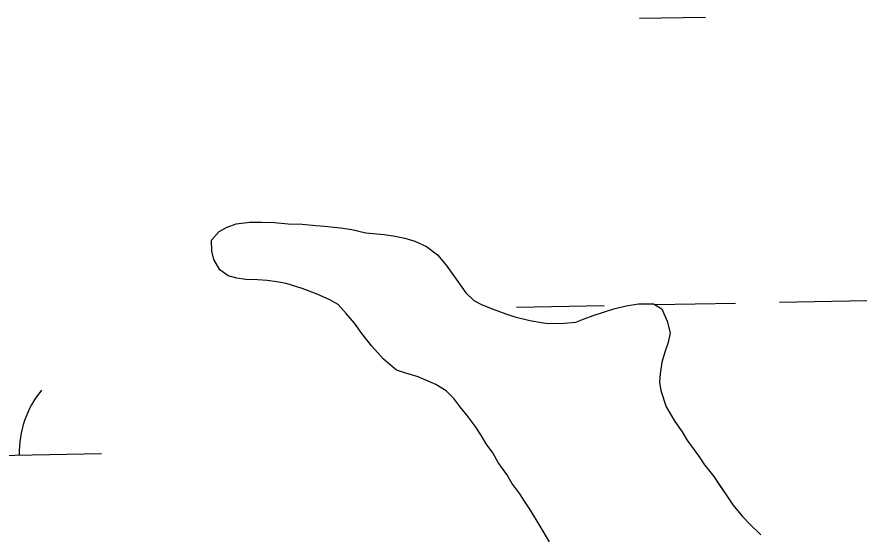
# Model space of a CAD drawing. Extents: x 3925854 to 3964121, y 224593 to 250589.
# Drawn here: x 3937469.3 to 3937779.7, y 232824.2 to 233013.4 of the extents above; entities that cross this region are included whole.
import ezdxf

# ---------------------------------------------------------------- set-up
doc = ezdxf.new("R2010")
doc.units = 0
doc.layers.add('V-TOPO-SHOR', color=7, linetype='Continuous')
doc.layers.add('V-WETL-SWMP', color=7, linetype='Continuous')

msp = doc.modelspace()

# ---------------------------------------------------------------- linework, layer by layer
at = {"layer": 'V-TOPO-SHOR'}
for points in [[(3937663.783, 232821.791), (3937660.407, 232827.446), (3937656.793, 232833.334), (3937654.626, 232836.627), (3937652.94, 232839.218), (3937650.055, 232843.218), (3937648.128, 232846.279), (3937645, 232850.75), (3937643.067, 232854.285), (3937640.665, 232857.578), (3937638.977, 232860.404), (3937636.571, 232863.935), (3937633.685, 232867.935), (3937631.045, 232871.226), (3937628.883, 232874.048), (3937626.009, 232876.862), (3937622.196, 232879.193), (3937618.622, 232880.817), (3937615.767, 232881.972), (3937611.249, 232883.346), (3937607.919, 232884.497), (3937605.531, 232886.369), (3937603.139, 232888.478), (3937598.826, 232893.174), (3937595.224, 232897.877), (3937592.578, 232901.643), (3937589.461, 232905.166), (3937586.581, 232908.455), (3937583.485, 232910.081), (3937578.961, 232912.168), (3937573.488, 232914.244), (3937567.545, 232916.079), (3937564.219, 232916.757), (3937560.66, 232917.195), (3937557.102, 232917.394), (3937552.834, 232917.589), (3937549.512, 232918.029), (3937546.422, 232918.944), (3937543.319, 232921.046), (3937541.148, 232924.816), (3937540.407, 232927.888), (3937540.364, 232931.919), (3937543.178, 232935.027), (3937546.002, 232936.715), (3937549.31, 232937.934), (3937554.28, 232938.46), (3937558.546, 232938.503), (3937563.287, 232938.314), (3937568.27, 232937.891), (3937573.484, 232937.708), (3937578.467, 232937.284), (3937581.549, 232937.08), (3937587.48, 232936.428), (3937591.517, 232935.759), (3937596.741, 232934.628), (3937603.385, 232933.985), (3937606.707, 232933.545), (3937610.983, 232932.639), (3937614.549, 232931.493), (3937618.833, 232929.639), (3937622.894, 232926.6), (3937626.013, 232922.84), (3937629.622, 232917.662), (3937633.226, 232912.723), (3937636.1, 232909.909), (3937639.198, 232908.281), (3937643.243, 232906.665), (3937647.763, 232905.051), (3937651.093, 232903.9), (3937656.557, 232902.534), (3937662.255, 232901.645), (3937667.944, 232901.465), (3937673.39, 232901.995), (3937676.46, 232903.212), (3937679.763, 232904.43), (3937683.544, 232905.655), (3937687.322, 232906.878), (3937691.816, 232907.873), (3937696.311, 232908.629), (3937701.761, 232908.684), (3937704.861, 232906.82), (3937706.803, 232902.337), (3937707.794, 232898.081), (3937707.12, 232894.52), (3937705.967, 232891.428), (3937704.822, 232887.387), (3937704.157, 232883.113), (3937703.952, 232880.03), (3937704.456, 232876.954), (3937706.414, 232871.05), (3937709.549, 232865.631), (3937712.195, 232861.865), (3937713.883, 232859.038), (3937718.208, 232853.159), (3937720.375, 232849.861)], [(3937720.375, 232849.861), (3937723.738, 232845.63), (3937725.663, 232842.806), (3937728.548, 232838.571), (3937730.715, 232835.273), (3937734.314, 232831.044), (3937736.949, 232828.228), (3937741.019, 232824.241)]]:
    msp.add_lwpolyline(points, dxfattribs=at)
at = {"layer": 'V-WETL-SWMP'}
for p, q in [((3937696.693, 233012.977), (3937720.69, 233013.413)), ((3937543.177, 232935.028), (3937546.003, 232936.715)), ((3937546.003, 232936.715), (3937549.309, 232937.934)), ((3937549.309, 232937.934), (3937554.28, 232938.459)), ((3937554.28, 232938.459), (3937558.546, 232938.503)), ((3937558.546, 232938.503), (3937563.288, 232938.314)), ((3937563.288, 232938.314), (3937568.269, 232937.891)), ((3937568.269, 232937.891), (3937573.485, 232937.708)), ((3937573.485, 232937.708), (3937578.466, 232937.285)), ((3937578.466, 232937.285), (3937581.549, 232937.079)), ((3937581.549, 232937.079), (3937587.481, 232936.429)), ((3937540.364, 232931.918), (3937543.177, 232935.028)), ((3937587.481, 232936.429), (3937591.517, 232935.759)), ((3937591.517, 232935.759), (3937596.742, 232934.628)), ((3937596.742, 232934.628), (3937603.385, 232933.985)), ((3937603.385, 232933.985), (3937606.707, 232933.545)), ((3937606.707, 232933.545), (3937610.983, 232932.64)), ((3937540.406, 232927.889), (3937540.364, 232931.918)), ((3937610.983, 232932.64), (3937614.549, 232931.492)), ((3937614.549, 232931.492), (3937618.834, 232929.64)), ((3937541.148, 232924.816), (3937540.406, 232927.889)), ((3937618.834, 232929.64), (3937622.894, 232926.6)), ((3937543.32, 232921.046), (3937541.148, 232924.816)), ((3937622.894, 232926.6), (3937626.014, 232922.84)), ((3937626.014, 232922.84), (3937629.622, 232917.663)), ((3937546.422, 232918.945), (3937543.32, 232921.046)), ((3937549.512, 232918.028), (3937546.422, 232918.945)), ((3937552.835, 232917.588), (3937549.512, 232918.028)), ((3937557.103, 232917.395), (3937552.835, 232917.588)), ((3937560.66, 232917.195), (3937557.103, 232917.395)), ((3937564.219, 232916.757), (3937560.66, 232917.195)), ((3937567.544, 232916.08), (3937564.219, 232916.757)), ((3937573.488, 232914.245), (3937567.544, 232916.08)), ((3937629.622, 232917.663), (3937633.227, 232912.723)), ((3937578.96, 232912.168), (3937573.488, 232914.245)), ((3937583.485, 232910.081), (3937578.96, 232912.168)), ((3937633.227, 232912.723), (3937636.1, 232909.909)), ((3937586.582, 232908.454), (3937583.485, 232910.081)), ((3937636.1, 232909.909), (3937639.198, 232908.281)), ((3937696.311, 232908.629), (3937701.761, 232908.685)), ((3937701.761, 232908.685), (3937704.862, 232906.82)), ((3937702.202, 232908.419), (3937731.746, 232908.957)), ((3937747.744, 232909.248), (3937779.738, 232909.829)), ((3937589.46, 232905.165), (3937586.582, 232908.454)), ((3937639.198, 232908.281), (3937643.243, 232906.664)), ((3937643.243, 232906.664), (3937647.763, 232905.051)), ((3937651.76, 232907.502), (3937683.754, 232908.084)), ((3937679.764, 232904.43), (3937687.323, 232906.878)), ((3937687.323, 232906.878), (3937691.816, 232907.872)), ((3937691.816, 232907.872), (3937696.311, 232908.629)), ((3937704.862, 232906.82), (3937706.803, 232902.337)), ((3937592.577, 232901.642), (3937589.46, 232905.165)), ((3937647.763, 232905.051), (3937651.093, 232903.9)), ((3937651.093, 232903.9), (3937656.558, 232902.534)), ((3937656.558, 232902.534), (3937662.255, 232901.644)), ((3937673.39, 232901.995), (3937676.459, 232903.212)), ((3937676.459, 232903.212), (3937679.764, 232904.43)), ((3937595.223, 232897.877), (3937592.577, 232901.642)), ((3937662.255, 232901.644), (3937667.945, 232901.465)), ((3937667.945, 232901.465), (3937673.39, 232901.995)), ((3937706.803, 232902.337), (3937707.795, 232898.081)), ((3937598.826, 232893.174), (3937595.223, 232897.877)), ((3937707.795, 232898.081), (3937707.12, 232894.519)), ((3937603.14, 232888.478), (3937598.826, 232893.174)), ((3937707.12, 232894.519), (3937705.967, 232891.427)), ((3937705.967, 232891.427), (3937704.823, 232887.386)), ((3937605.531, 232886.37), (3937603.14, 232888.478)), ((3937704.823, 232887.386), (3937704.156, 232883.113)), ((3937607.92, 232884.498), (3937605.531, 232886.37)), ((3937611.25, 232883.347), (3937607.92, 232884.498)), ((3937615.767, 232881.972), (3937611.25, 232883.347)), ((3937618.623, 232880.816), (3937615.767, 232881.972)), ((3937622.195, 232879.193), (3937618.623, 232880.816)), ((3937704.156, 232883.113), (3937703.951, 232880.03)), ((3937626.01, 232876.862), (3937622.195, 232879.193)), ((3937703.951, 232880.03), (3937704.456, 232876.954)), ((3937628.883, 232874.048), (3937626.01, 232876.862)), ((3937704.456, 232876.954), (3937706.413, 232871.049)), ((3937631.045, 232871.226), (3937628.883, 232874.048)), ((3937633.686, 232867.935), (3937631.045, 232871.226)), ((3937706.413, 232871.049), (3937709.549, 232865.63)), ((3937636.571, 232863.936), (3937633.686, 232867.935)), ((3937709.549, 232865.63), (3937712.195, 232861.865)), ((3937638.977, 232860.405), (3937636.571, 232863.936)), ((3937640.665, 232857.578), (3937638.977, 232860.405)), ((3937712.195, 232861.865), (3937713.882, 232859.039)), ((3937713.882, 232859.039), (3937718.209, 232853.158)), ((3937643.068, 232854.285), (3937640.665, 232857.578)), ((3937400.132, 232852.177), (3937500.115, 232853.995)), ((3937645.001, 232850.75), (3937643.068, 232854.285)), ((3937718.209, 232853.158), (3937720.375, 232849.862)), ((3937648.127, 232846.279), (3937645.001, 232850.75)), ((3937720.375, 232849.862), (3937723.737, 232845.631)), ((3937650.055, 232843.218), (3937648.127, 232846.279)), ((3937723.737, 232845.631), (3937728.549, 232838.57)), ((3937652.94, 232839.218), (3937650.055, 232843.218)), ((3937654.625, 232836.628), (3937652.94, 232839.218)), ((3937728.549, 232838.57), (3937730.716, 232835.274)), ((3937656.792, 232833.333), (3937654.625, 232836.628)), ((3937730.716, 232835.274), (3937734.314, 232831.045)), ((3937660.407, 232827.445), (3937656.792, 232833.333)), ((3937734.314, 232831.045), (3937736.95, 232828.228)), ((3937736.95, 232828.228), (3937741.019, 232824.241)), ((3937663.783, 232821.791), (3937660.407, 232827.445))]:
    msp.add_line(p, q, dxfattribs=at)
msp.add_arc((3937505.349, 232854.565), 35.246, 140.26988, 181.81353, dxfattribs=at)

doc.saveas('drawing.dxf')
